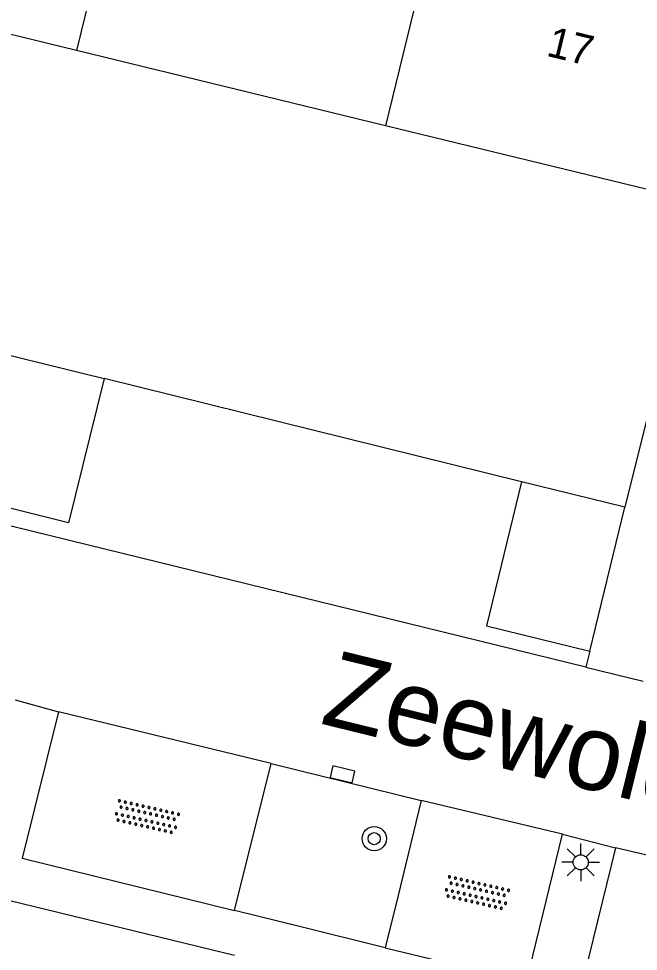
# Model space of a CAD drawing. Extents: x 125000 to 129004, y 397500 to 399008.
# Drawn here: x 127062.8 to 127083.26, y 398112.28 to 398143.07 of the extents above; entities that cross this region are included whole.
import ezdxf

# ---------------------------------------------------------------- set-up
doc = ezdxf.new("R2010")
doc.units = 0
for name, color, linetype in [('gg-afsc-hekwerk', 7, 'Continuous'), ('gg-anno-huisnummerreeks BGT', 7, 'Continuous'), ('gg-anno-openbare ruimte label', 7, 'Continuous'), ('gg-bbg-bijgebouw', 7, 'Continuous'), ('gg-bbg-hoofdgebouw', 7, 'Continuous'), ('gg-bbg-tussenscheiding', 7, 'Continuous'), ('gg-knt-verharding', 7, 'Continuous'), ('gt-symb-boom', 7, 'Continuous'), ('gt-symb-kolk', 7, 'Continuous'), ('gt-symb-lichtmast', 7, 'Continuous'), ('gt-symb-overige verharding', 7, 'Continuous')]:
    doc.layers.add(name, color=color, linetype=linetype)

# ---------------------------------------------------------------- blocks, each defined once
blk = doc.blocks.new('gt0-OVH')
at = {"layer": 'gt-symb-overige verharding'}
for points in [[(-0.972, 0.298), (-0.967, 0.308), (-0.965, 0.319), (-0.966, 0.33), (-0.971, 0.34), (-0.978, 0.348), (-0.988, 0.353), (-0.999, 0.355), (-1.01, 0.354), (-1.02, 0.349), (-1.028, 0.342), (-1.033, 0.332), (-1.035, 0.321), (-1.034, 0.31), (-1.029, 0.3), (-1.022, 0.292), (-1.012, 0.287), (-1.001, 0.285), (-0.99, 0.286), (-0.98, 0.291)], [(-0.772, 0.298), (-0.767, 0.308), (-0.765, 0.319), (-0.766, 0.33), (-0.771, 0.34), (-0.778, 0.348), (-0.788, 0.353), (-0.799, 0.355), (-0.81, 0.354), (-0.82, 0.349), (-0.828, 0.342), (-0.833, 0.332), (-0.835, 0.321), (-0.834, 0.31), (-0.829, 0.3), (-0.822, 0.292), (-0.812, 0.287), (-0.801, 0.285), (-0.79, 0.286), (-0.78, 0.291)], [(-0.572, 0.298), (-0.567, 0.308), (-0.565, 0.319), (-0.566, 0.33), (-0.571, 0.34), (-0.578, 0.348), (-0.588, 0.353), (-0.599, 0.355), (-0.61, 0.354), (-0.62, 0.349), (-0.628, 0.342), (-0.633, 0.332), (-0.635, 0.321), (-0.634, 0.31), (-0.629, 0.3), (-0.622, 0.292), (-0.612, 0.287), (-0.601, 0.285), (-0.59, 0.286), (-0.58, 0.291)], [(-0.372, 0.298), (-0.367, 0.308), (-0.365, 0.319), (-0.366, 0.33), (-0.371, 0.34), (-0.378, 0.348), (-0.388, 0.353), (-0.399, 0.355), (-0.41, 0.354), (-0.42, 0.349), (-0.428, 0.342), (-0.433, 0.332), (-0.435, 0.321), (-0.434, 0.31), (-0.429, 0.3), (-0.422, 0.292), (-0.412, 0.287), (-0.401, 0.285), (-0.39, 0.286), (-0.38, 0.291)], [(-0.172, 0.298), (-0.167, 0.308), (-0.165, 0.319), (-0.166, 0.33), (-0.171, 0.34), (-0.178, 0.348), (-0.188, 0.353), (-0.199, 0.355), (-0.21, 0.354), (-0.22, 0.349), (-0.228, 0.342), (-0.233, 0.332), (-0.235, 0.321), (-0.234, 0.31), (-0.229, 0.3), (-0.222, 0.292), (-0.212, 0.287), (-0.201, 0.285), (-0.19, 0.286), (-0.18, 0.291)], [(0.028, 0.298), (0.033, 0.308), (0.035, 0.319), (0.034, 0.33), (0.029, 0.34), (0.022, 0.348), (0.012, 0.353), (0.001, 0.355), (-0.01, 0.354), (-0.02, 0.349), (-0.028, 0.342), (-0.033, 0.332), (-0.035, 0.321), (-0.034, 0.31), (-0.029, 0.3), (-0.022, 0.292), (-0.012, 0.287), (-0.001, 0.285), (0.01, 0.286), (0.02, 0.291)], [(0.228, 0.298), (0.233, 0.308), (0.235, 0.319), (0.234, 0.33), (0.229, 0.34), (0.222, 0.348), (0.212, 0.353), (0.201, 0.355), (0.19, 0.354), (0.18, 0.349), (0.172, 0.342), (0.167, 0.332), (0.165, 0.321), (0.166, 0.31), (0.171, 0.3), (0.178, 0.292), (0.188, 0.287), (0.199, 0.285), (0.21, 0.286), (0.22, 0.291)], [(0.428, 0.298), (0.433, 0.308), (0.435, 0.319), (0.434, 0.33), (0.429, 0.34), (0.422, 0.348), (0.412, 0.353), (0.401, 0.355), (0.39, 0.354), (0.38, 0.349), (0.372, 0.342), (0.367, 0.332), (0.365, 0.321), (0.366, 0.31), (0.371, 0.3), (0.378, 0.292), (0.388, 0.287), (0.399, 0.285), (0.41, 0.286), (0.42, 0.291)], [(0.628, 0.298), (0.633, 0.308), (0.635, 0.319), (0.634, 0.33), (0.629, 0.34), (0.622, 0.348), (0.612, 0.353), (0.601, 0.355), (0.59, 0.354), (0.58, 0.349), (0.572, 0.342), (0.567, 0.332), (0.565, 0.321), (0.566, 0.31), (0.571, 0.3), (0.578, 0.292), (0.588, 0.287), (0.599, 0.285), (0.61, 0.286), (0.62, 0.291)], [(0.828, 0.298), (0.833, 0.308), (0.835, 0.319), (0.834, 0.33), (0.829, 0.34), (0.822, 0.348), (0.812, 0.353), (0.801, 0.355), (0.79, 0.354), (0.78, 0.349), (0.772, 0.342), (0.767, 0.332), (0.765, 0.321), (0.766, 0.31), (0.771, 0.3), (0.778, 0.292), (0.788, 0.287), (0.799, 0.285), (0.81, 0.286), (0.82, 0.291)], [(1.028, 0.298), (1.033, 0.308), (1.035, 0.319), (1.034, 0.33), (1.029, 0.34), (1.022, 0.348), (1.012, 0.353), (1.001, 0.355), (0.99, 0.354), (0.98, 0.349), (0.972, 0.342), (0.967, 0.332), (0.965, 0.321), (0.966, 0.31), (0.971, 0.3), (0.978, 0.292), (0.988, 0.287), (0.999, 0.285), (1.01, 0.286), (1.02, 0.291)], [(-0.872, 0.106), (-0.867, 0.116), (-0.865, 0.126), (-0.866, 0.137), (-0.871, 0.147), (-0.878, 0.156), (-0.888, 0.161), (-0.899, 0.163), (-0.91, 0.162), (-0.92, 0.157), (-0.928, 0.15), (-0.933, 0.14), (-0.935, 0.129), (-0.934, 0.118), (-0.929, 0.108), (-0.922, 0.1), (-0.912, 0.095), (-0.901, 0.092), (-0.89, 0.094), (-0.88, 0.098)], [(-0.672, 0.106), (-0.667, 0.116), (-0.665, 0.126), (-0.666, 0.137), (-0.671, 0.147), (-0.678, 0.156), (-0.688, 0.161), (-0.699, 0.163), (-0.71, 0.162), (-0.72, 0.157), (-0.728, 0.15), (-0.733, 0.14), (-0.735, 0.129), (-0.734, 0.118), (-0.729, 0.108), (-0.722, 0.1), (-0.712, 0.095), (-0.701, 0.092), (-0.69, 0.094), (-0.68, 0.098)], [(-0.472, 0.106), (-0.467, 0.116), (-0.465, 0.126), (-0.466, 0.137), (-0.471, 0.147), (-0.478, 0.156), (-0.488, 0.161), (-0.499, 0.163), (-0.51, 0.162), (-0.52, 0.157), (-0.528, 0.15), (-0.533, 0.14), (-0.535, 0.129), (-0.534, 0.118), (-0.529, 0.108), (-0.522, 0.1), (-0.512, 0.095), (-0.501, 0.092), (-0.49, 0.094), (-0.48, 0.098)], [(-0.272, 0.106), (-0.267, 0.116), (-0.265, 0.126), (-0.266, 0.137), (-0.271, 0.147), (-0.278, 0.156), (-0.288, 0.161), (-0.299, 0.163), (-0.31, 0.162), (-0.32, 0.157), (-0.328, 0.15), (-0.333, 0.14), (-0.335, 0.129), (-0.334, 0.118), (-0.329, 0.108), (-0.322, 0.1), (-0.312, 0.095), (-0.301, 0.092), (-0.29, 0.094), (-0.28, 0.098)], [(-0.072, 0.106), (-0.067, 0.116), (-0.065, 0.126), (-0.066, 0.137), (-0.071, 0.147), (-0.078, 0.156), (-0.088, 0.161), (-0.099, 0.163), (-0.11, 0.162), (-0.12, 0.157), (-0.128, 0.15), (-0.133, 0.14), (-0.135, 0.129), (-0.134, 0.118), (-0.129, 0.108), (-0.122, 0.1), (-0.112, 0.095), (-0.101, 0.092), (-0.09, 0.094), (-0.08, 0.098)], [(0.128, 0.106), (0.133, 0.116), (0.135, 0.126), (0.134, 0.137), (0.129, 0.147), (0.122, 0.156), (0.112, 0.161), (0.101, 0.163), (0.09, 0.162), (0.08, 0.157), (0.072, 0.15), (0.067, 0.14), (0.065, 0.129), (0.066, 0.118), (0.071, 0.108), (0.078, 0.1), (0.088, 0.095), (0.099, 0.092), (0.11, 0.094), (0.12, 0.098)], [(0.328, 0.106), (0.333, 0.116), (0.335, 0.126), (0.334, 0.137), (0.329, 0.147), (0.322, 0.156), (0.312, 0.161), (0.301, 0.163), (0.29, 0.162), (0.28, 0.157), (0.272, 0.15), (0.267, 0.14), (0.265, 0.129), (0.266, 0.118), (0.271, 0.108), (0.278, 0.1), (0.288, 0.095), (0.299, 0.092), (0.31, 0.094), (0.32, 0.098)], [(0.528, 0.106), (0.533, 0.116), (0.535, 0.126), (0.534, 0.137), (0.529, 0.147), (0.522, 0.156), (0.512, 0.161), (0.501, 0.163), (0.49, 0.162), (0.48, 0.157), (0.472, 0.15), (0.467, 0.14), (0.465, 0.129), (0.466, 0.118), (0.471, 0.108), (0.478, 0.1), (0.488, 0.095), (0.499, 0.092), (0.51, 0.094), (0.52, 0.098)], [(0.728, 0.106), (0.733, 0.116), (0.735, 0.126), (0.734, 0.137), (0.729, 0.147), (0.722, 0.156), (0.712, 0.161), (0.701, 0.163), (0.69, 0.162), (0.68, 0.157), (0.672, 0.15), (0.667, 0.14), (0.665, 0.129), (0.666, 0.118), (0.671, 0.108), (0.678, 0.1), (0.688, 0.095), (0.699, 0.092), (0.71, 0.094), (0.72, 0.098)], [(0.928, 0.106), (0.933, 0.116), (0.935, 0.126), (0.934, 0.137), (0.929, 0.147), (0.922, 0.156), (0.912, 0.161), (0.901, 0.163), (0.89, 0.162), (0.88, 0.157), (0.872, 0.15), (0.867, 0.14), (0.865, 0.129), (0.866, 0.118), (0.871, 0.108), (0.878, 0.1), (0.888, 0.095), (0.899, 0.092), (0.91, 0.094), (0.92, 0.098)], [(-0.972, -0.142), (-0.967, -0.132), (-0.965, -0.121), (-0.966, -0.11), (-0.971, -0.1), (-0.978, -0.092), (-0.988, -0.087), (-0.999, -0.085), (-1.01, -0.086), (-1.02, -0.091), (-1.028, -0.098), (-1.033, -0.108), (-1.035, -0.119), (-1.034, -0.13), (-1.029, -0.14), (-1.022, -0.148), (-1.012, -0.153), (-1.001, -0.155), (-0.99, -0.154), (-0.98, -0.149)], [(-0.872, -0.334), (-0.867, -0.324), (-0.865, -0.314), (-0.866, -0.303), (-0.871, -0.293), (-0.878, -0.284), (-0.888, -0.279), (-0.899, -0.277), (-0.91, -0.278), (-0.92, -0.283), (-0.928, -0.29), (-0.933, -0.3), (-0.935, -0.311), (-0.934, -0.322), (-0.929, -0.332), (-0.922, -0.34), (-0.912, -0.345), (-0.901, -0.348), (-0.89, -0.346), (-0.88, -0.342)], [(-0.772, -0.142), (-0.767, -0.132), (-0.765, -0.121), (-0.766, -0.11), (-0.771, -0.1), (-0.778, -0.092), (-0.788, -0.087), (-0.799, -0.085), (-0.81, -0.086), (-0.82, -0.091), (-0.828, -0.098), (-0.833, -0.108), (-0.835, -0.119), (-0.834, -0.13), (-0.829, -0.14), (-0.822, -0.148), (-0.812, -0.153), (-0.801, -0.155), (-0.79, -0.154), (-0.78, -0.149)], [(-0.672, -0.334), (-0.667, -0.324), (-0.665, -0.314), (-0.666, -0.303), (-0.671, -0.293), (-0.678, -0.284), (-0.688, -0.279), (-0.699, -0.277), (-0.71, -0.278), (-0.72, -0.283), (-0.728, -0.29), (-0.733, -0.3), (-0.735, -0.311), (-0.734, -0.322), (-0.729, -0.332), (-0.722, -0.34), (-0.712, -0.345), (-0.701, -0.348), (-0.69, -0.346), (-0.68, -0.342)], [(-0.572, -0.142), (-0.567, -0.132), (-0.565, -0.121), (-0.566, -0.11), (-0.571, -0.1), (-0.578, -0.092), (-0.588, -0.087), (-0.599, -0.085), (-0.61, -0.086), (-0.62, -0.091), (-0.628, -0.098), (-0.633, -0.108), (-0.635, -0.119), (-0.634, -0.13), (-0.629, -0.14), (-0.622, -0.148), (-0.612, -0.153), (-0.601, -0.155), (-0.59, -0.154), (-0.58, -0.149)], [(-0.472, -0.334), (-0.467, -0.324), (-0.465, -0.314), (-0.466, -0.303), (-0.471, -0.293), (-0.478, -0.284), (-0.488, -0.279), (-0.499, -0.277), (-0.51, -0.278), (-0.52, -0.283), (-0.528, -0.29), (-0.533, -0.3), (-0.535, -0.311), (-0.534, -0.322), (-0.529, -0.332), (-0.522, -0.34), (-0.512, -0.345), (-0.501, -0.348), (-0.49, -0.346), (-0.48, -0.342)], [(-0.372, -0.142), (-0.367, -0.132), (-0.365, -0.121), (-0.366, -0.11), (-0.371, -0.1), (-0.378, -0.092), (-0.388, -0.087), (-0.399, -0.085), (-0.41, -0.086), (-0.42, -0.091), (-0.428, -0.098), (-0.433, -0.108), (-0.435, -0.119), (-0.434, -0.13), (-0.429, -0.14), (-0.422, -0.148), (-0.412, -0.153), (-0.401, -0.155), (-0.39, -0.154), (-0.38, -0.149)], [(-0.272, -0.334), (-0.267, -0.324), (-0.265, -0.314), (-0.266, -0.303), (-0.271, -0.293), (-0.278, -0.284), (-0.288, -0.279), (-0.299, -0.277), (-0.31, -0.278), (-0.32, -0.283), (-0.328, -0.29), (-0.333, -0.3), (-0.335, -0.311), (-0.334, -0.322), (-0.329, -0.332), (-0.322, -0.34), (-0.312, -0.345), (-0.301, -0.348), (-0.29, -0.346), (-0.28, -0.342)], [(-0.172, -0.142), (-0.167, -0.132), (-0.165, -0.121), (-0.166, -0.11), (-0.171, -0.1), (-0.178, -0.092), (-0.188, -0.087), (-0.199, -0.085), (-0.21, -0.086), (-0.22, -0.091), (-0.228, -0.098), (-0.233, -0.108), (-0.235, -0.119), (-0.234, -0.13), (-0.229, -0.14), (-0.222, -0.148), (-0.212, -0.153), (-0.201, -0.155), (-0.19, -0.154), (-0.18, -0.149)], [(-0.072, -0.334), (-0.067, -0.324), (-0.065, -0.314), (-0.066, -0.303), (-0.071, -0.293), (-0.078, -0.284), (-0.088, -0.279), (-0.099, -0.277), (-0.11, -0.278), (-0.12, -0.283), (-0.128, -0.29), (-0.133, -0.3), (-0.135, -0.311), (-0.134, -0.322), (-0.129, -0.332), (-0.122, -0.34), (-0.112, -0.345), (-0.101, -0.348), (-0.09, -0.346), (-0.08, -0.342)], [(0.028, -0.142), (0.033, -0.132), (0.035, -0.121), (0.034, -0.11), (0.029, -0.1), (0.022, -0.092), (0.012, -0.087), (0.001, -0.085), (-0.01, -0.086), (-0.02, -0.091), (-0.028, -0.098), (-0.033, -0.108), (-0.035, -0.119), (-0.034, -0.13), (-0.029, -0.14), (-0.022, -0.148), (-0.012, -0.153), (-0.001, -0.155), (0.01, -0.154), (0.02, -0.149)], [(0.128, -0.334), (0.133, -0.324), (0.135, -0.314), (0.134, -0.303), (0.129, -0.293), (0.122, -0.284), (0.112, -0.279), (0.101, -0.277), (0.09, -0.278), (0.08, -0.283), (0.072, -0.29), (0.067, -0.3), (0.065, -0.311), (0.066, -0.322), (0.071, -0.332), (0.078, -0.34), (0.088, -0.345), (0.099, -0.348), (0.11, -0.346), (0.12, -0.342)], [(0.228, -0.142), (0.233, -0.132), (0.235, -0.121), (0.234, -0.11), (0.229, -0.1), (0.222, -0.092), (0.212, -0.087), (0.201, -0.085), (0.19, -0.086), (0.18, -0.091), (0.172, -0.098), (0.167, -0.108), (0.165, -0.119), (0.166, -0.13), (0.171, -0.14), (0.178, -0.148), (0.188, -0.153), (0.199, -0.155), (0.21, -0.154), (0.22, -0.149)], [(0.328, -0.334), (0.333, -0.324), (0.335, -0.314), (0.334, -0.303), (0.329, -0.293), (0.322, -0.284), (0.312, -0.279), (0.301, -0.277), (0.29, -0.278), (0.28, -0.283), (0.272, -0.29), (0.267, -0.3), (0.265, -0.311), (0.266, -0.322), (0.271, -0.332), (0.278, -0.34), (0.288, -0.345), (0.299, -0.348), (0.31, -0.346), (0.32, -0.342)], [(0.428, -0.142), (0.433, -0.132), (0.435, -0.121), (0.434, -0.11), (0.429, -0.1), (0.422, -0.092), (0.412, -0.087), (0.401, -0.085), (0.39, -0.086), (0.38, -0.091), (0.372, -0.098), (0.367, -0.108), (0.365, -0.119), (0.366, -0.13), (0.371, -0.14), (0.378, -0.148), (0.388, -0.153), (0.399, -0.155), (0.41, -0.154), (0.42, -0.149)], [(0.528, -0.334), (0.533, -0.324), (0.535, -0.314), (0.534, -0.303), (0.529, -0.293), (0.522, -0.284), (0.512, -0.279), (0.501, -0.277), (0.49, -0.278), (0.48, -0.283), (0.472, -0.29), (0.467, -0.3), (0.465, -0.311), (0.466, -0.322), (0.471, -0.332), (0.478, -0.34), (0.488, -0.345), (0.499, -0.348), (0.51, -0.346), (0.52, -0.342)], [(0.628, -0.142), (0.633, -0.132), (0.635, -0.121), (0.634, -0.11), (0.629, -0.1), (0.622, -0.092), (0.612, -0.087), (0.601, -0.085), (0.59, -0.086), (0.58, -0.091), (0.572, -0.098), (0.567, -0.108), (0.565, -0.119), (0.566, -0.13), (0.571, -0.14), (0.578, -0.148), (0.588, -0.153), (0.599, -0.155), (0.61, -0.154), (0.62, -0.149)], [(0.728, -0.334), (0.733, -0.324), (0.735, -0.314), (0.734, -0.303), (0.729, -0.293), (0.722, -0.284), (0.712, -0.279), (0.701, -0.277), (0.69, -0.278), (0.68, -0.283), (0.672, -0.29), (0.667, -0.3), (0.665, -0.311), (0.666, -0.322), (0.671, -0.332), (0.678, -0.34), (0.688, -0.345), (0.699, -0.348), (0.71, -0.346), (0.72, -0.342)], [(0.828, -0.142), (0.833, -0.132), (0.835, -0.121), (0.834, -0.11), (0.829, -0.1), (0.822, -0.092), (0.812, -0.087), (0.801, -0.085), (0.79, -0.086), (0.78, -0.091), (0.772, -0.098), (0.767, -0.108), (0.765, -0.119), (0.766, -0.13), (0.771, -0.14), (0.778, -0.148), (0.788, -0.153), (0.799, -0.155), (0.81, -0.154), (0.82, -0.149)], [(0.928, -0.334), (0.933, -0.324), (0.935, -0.314), (0.934, -0.303), (0.929, -0.293), (0.922, -0.284), (0.912, -0.279), (0.901, -0.277), (0.89, -0.278), (0.88, -0.283), (0.872, -0.29), (0.867, -0.3), (0.865, -0.311), (0.866, -0.322), (0.871, -0.332), (0.878, -0.34), (0.888, -0.345), (0.899, -0.348), (0.91, -0.346), (0.92, -0.342)], [(1.028, -0.142), (1.033, -0.132), (1.035, -0.121), (1.034, -0.11), (1.029, -0.1), (1.022, -0.092), (1.012, -0.087), (1.001, -0.085), (0.99, -0.086), (0.98, -0.091), (0.972, -0.098), (0.967, -0.108), (0.965, -0.119), (0.966, -0.13), (0.971, -0.14), (0.978, -0.148), (0.988, -0.153), (0.999, -0.155), (1.01, -0.154), (1.02, -0.149)]]:
    blk.add_lwpolyline(points, close=True, dxfattribs=at)
blk = doc.blocks.new('gt0-KOLK')
at = {"layer": 'gt-symb-kolk'}
blk.add_lwpolyline([(0, 0), (0.375, 0), (0.375, 0.4), (-0.375, 0.4), (-0.375, 0), (0, 0)], dxfattribs=at)
blk = doc.blocks.new('gt0-BOOM')
at = {"layer": 'gt-symb-boom'}
for radius in [0.4, 0.2]:
    blk.add_circle((0, 0), radius, dxfattribs=at)
blk = doc.blocks.new('gt0-LMAST')
at = {"layer": 'gt-symb-lichtmast'}
for p, q in [((-0.005, 0.246), (-0.005, 0.621)), ((-0.182, 0.173), (-0.447, 0.438)), ((0.172, 0.173), (0.437, 0.438)), ((-0.255, -0.004), (-0.63, -0.004)), ((-0.182, -0.181), (-0.447, -0.446)), ((-0.005, -0.254), (-0.005, -0.629)), ((0.437, -0.446), (0.172, -0.181)), ((0.245, -0.004), (0.62, -0.004))]:
    blk.add_line(p, q, dxfattribs=at)
blk.add_circle((-0.005, -0.004), 0.25, dxfattribs=at)

msp = doc.modelspace()

# ---------------------------------------------------------------- linework, layer by layer
at = {"layer": 'gg-afsc-hekwerk'}
for p, q in [((127085.31, 398137.003), (127082.811, 398126.949)), ((127079.405, 398127.78), (127065.622, 398131.19))]:
    msp.add_line(p, q, dxfattribs=at)
at = {"layer": 'gg-bbg-bijgebouw'}
for p, q in [((127062.262, 398132.02), (127065.622, 398131.19)), ((127082.811, 398126.949), (127079.405, 398127.78)), ((127081.654, 398122.194), (127082.811, 398126.949))]:
    msp.add_line(p, q, dxfattribs=at)
for points in [[(127065.622, 398131.19), (127064.447, 398126.433), (127061.087, 398127.263)], [(127079.405, 398127.78), (127078.248, 398123.025), (127081.654, 398122.194)]]:
    msp.add_lwpolyline(points, dxfattribs=at)
at = {"layer": 'gg-bbg-hoofdgebouw'}
for p, q in [((127074.913, 398139.538), (127064.711, 398142.025)), ((127085.31, 398137.003), (127074.913, 398139.538))]:
    msp.add_line(p, q, dxfattribs=at)
msp.add_lwpolyline([(127064.711, 398142.025), (127060.554, 398143.039), (127059.985, 398140.708), (127053.918, 398142.189)], dxfattribs=at)
at = {"layer": 'gg-bbg-tussenscheiding'}
for p, q in [((127066.394, 398148.908), (127064.711, 398142.025)), ((127077.098, 398148.475), (127074.913, 398139.538))]:
    msp.add_line(p, q, dxfattribs=at)
at = {"layer": 'gg-knt-verharding'}
for p, q in [((127081.525, 398121.665), (127040.409, 398131.736)), ((127081.654, 398122.194), (127081.525, 398121.665)), ((127081.525, 398121.665), (127083.418, 398121.205)), ((127062.689, 398120.583), (127064.112, 398120.185)), ((127071.14, 398118.486), (127064.112, 398120.185)), ((127069.928, 398113.634), (127071.14, 398118.486)), ((127071.14, 398118.486), (127076.091, 398117.259)), ((127076.091, 398117.259), (127075.314, 398114.079)), ((127080.752, 398116.15), (127076.091, 398117.259)), ((127080.752, 398116.15), (127082.5, 398115.706)), ((127087.187, 398114.591), (127082.5, 398115.706)), ((127069.93, 398112.144), (127059.138, 398114.772)), ((127075.314, 398114.079), (127074.904, 398112.404)), ((127072.112, 398113.094), (127069.928, 398113.634)), ((127074.904, 398112.404), (127072.112, 398113.094))]:
    msp.add_line(p, q, dxfattribs=at)
for points in [[(127064.112, 398120.185), (127062.911, 398115.36), (127069.928, 398113.634)], [(127074.904, 398112.404), (127079.561, 398111.278), (127080.752, 398116.15)], [(127082.5, 398115.706), (127081.319, 398110.854), (127085.953, 398109.685)]]:
    msp.add_lwpolyline(points, dxfattribs=at)

# ---------------------------------------------------------------- block references
at = {"layer": 'gt-symb-boom'}
msp.add_blockref('gt0-BOOM', (127074.539, 398116.004), dxfattribs=at)
at = {"layer": 'gt-symb-kolk', "rotation": -13.488199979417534}
msp.add_blockref('gt0-KOLK', (127073.444, 398117.934), dxfattribs=at)
at = {"layer": 'gt-symb-lichtmast'}
msp.add_blockref('gt0-LMAST', (127081.361, 398115.226), dxfattribs=at)
at = {"layer": 'gt-symb-overige verharding'}
for p, rotation in [((127067.03, 398116.719), -12.938810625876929), ((127077.926, 398114.209), -12.938810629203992)]:
    msp.add_blockref('gt0-OVH', p, dxfattribs=dict(at, rotation=rotation))

# ---------------------------------------------------------------- texts
at = {"layer": 'gg-anno-huisnummerreeks BGT'}
msp.add_text('17', height=1, rotation=346.3, dxfattribs=at).set_placement((127080.187, 398141.854))
at = {"layer": 'gg-anno-openbare ruimte label'}
msp.add_text('Zeewoldestraat', height=2.5, rotation=346.2, dxfattribs=at).set_placement((127072.716, 398119.814))

doc.saveas('drawing.dxf')
